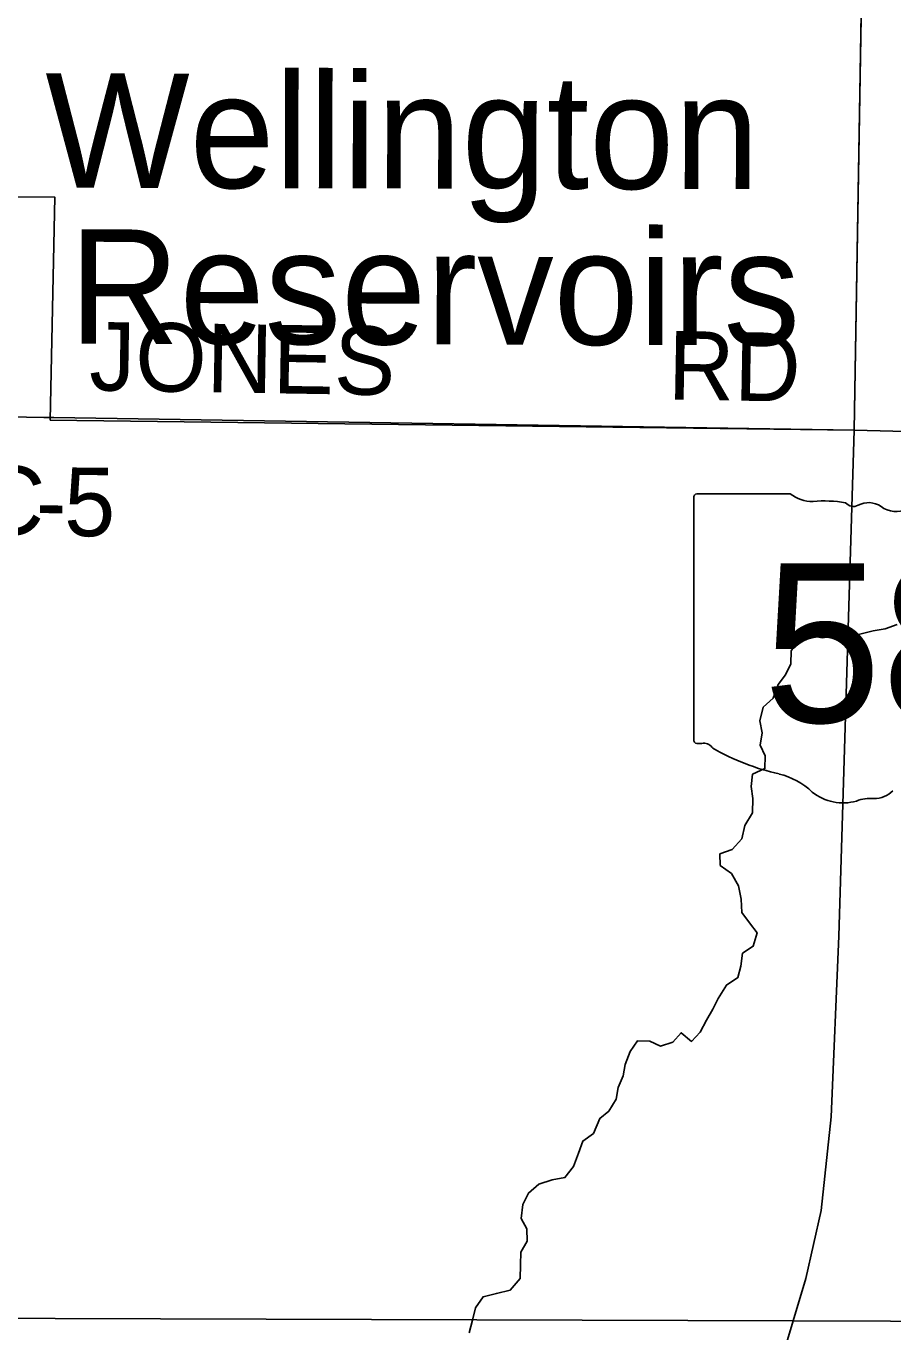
# Model space of a CAD drawing. Extents: x 1857828 to 2277390, y 930619 to 1324581.
# Drawn here: x 2042562 to 2046352, y 1142927 to 1148639 of the extents above; entities that cross this region are included whole.
import ezdxf

# ---------------------------------------------------------------- set-up
doc = ezdxf.new("R2010")
doc.units = 0
for name, color, linetype in [('GM_X_Corporation', 7, 'Continuous'), ('GM_X_County_Road', 7, 'Continuous'), ('GM_X_County_Road_Text', 7, 'Continuous'), ('GM_X_Minor_Lake_Text', 7, 'Continuous'), ('GM_X_Minor_River', 7, 'Continuous'), ('GM_X_State_Location', 7, 'Continuous'), ('GM_X_State_Route', 7, 'Continuous'), ('GM_X_State_Shield', 7, 'Continuous'), ('GM_X_Township', 7, 'Continuous'), ('GM_X_Township_Road', 7, 'Continuous')]:
    doc.layers.add(name, color=color, linetype=linetype)

msp = doc.modelspace()

# ---------------------------------------------------------------- linework, layer by layer
at = {"layer": 'GM_X_Corporation'}
msp.add_lwpolyline([(2046213.2, 1148694.1), (2046182.6, 1146871.8), (2042667.3, 1146915.2), (2042687.5, 1147889.8), (2040653.4, 1147903.1), (2040651.1, 1147293.4), (2041441.7, 1147293.3), (2041441.7, 1146973.1), (2040862.5, 1146970.6), (2040861.9, 1146813.2), (2040844, 1142991), (2037494.9, 1143002)], dxfattribs=at)
at = {"layer": 'GM_X_County_Road'}
for points in [[(2041520.1, 1147258.6), (2041687.6, 1147250.3), (2041768.4, 1147250.3), (2041808.8, 1147250.3), (2041857.9, 1147247.4), (2041904.1, 1147235.9), (2041964.6, 1147215.7), (2042042.6, 1147175.3), (2042114.7, 1147117.5), (2042204.2, 1147048.2), (2042267.7, 1147004.9), (2042322.6, 1146970.2), (2042377.4, 1146941.3), (2042487.1, 1146929.8), (2042638.9, 1146926.9), (2042683.6, 1146926.2)], [(2042683.6, 1146926.2), (2046182.6, 1146871.8)]]:
    msp.add_lwpolyline(points, dxfattribs=at)
at = {"layer": 'GM_X_Minor_River'}
for points in [[(2046370.4, 1146021), (2046318.3, 1146002.4), (2046266.2, 1145993.8), (2046208.1, 1145979.2), (2046147.8, 1145972.5), (2046093.6, 1145969.9), (2046043.4, 1145963.4), (2045991.1, 1145972.9), (2045941, 1145954.3), (2045907.4, 1145905.8), (2045906, 1145849.6), (2045882.5, 1145801.2), (2045850.8, 1145758.7), (2045829.3, 1145698.3), (2045785.6, 1145659.7), (2045770.2, 1145599.3), (2045780.8, 1145547.3), (2045771.3, 1145493), (2045794, 1145447.1), (2045792.6, 1145390.9), (2045738.6, 1145366.2), (2045733.2, 1145312), (2045739.8, 1145259.9), (2045738.5, 1145197.7), (2045704.9, 1145141.1), (2045691.5, 1145082.8), (2045649.9, 1145036.2), (2045595.8, 1145017.6), (2045596.4, 1144967.4), (2045647, 1144931.8), (2045677.8, 1144878), (2045688.5, 1144819.9), (2045691.1, 1144761.7), (2045725.8, 1144715.9), (2045758.4, 1144672.1), (2045741, 1144613.8), (2045695.1, 1144583.2), (2045687.7, 1144526.9), (2045674.2, 1144476.6), (2045624.3, 1144444), (2045588.8, 1144385.4), (2045565.2, 1144339), (2045537.6, 1144290.6), (2045510.1, 1144238.1), (2045472.3, 1144197.6), (2045425.7, 1144235.2), (2045390, 1144194.7), (2045335.9, 1144176.1), (2045289.4, 1144197.7)], [(2045289.4, 1144197.7), (2045235.2, 1144199.1), (2045203.5, 1144152.6), (2045182, 1144096.2), (2045172.6, 1144046), (2045151, 1143995.6), (2045141.5, 1143945.3), (2045110, 1143892.8), (2045070.1, 1143860.3), (2045042.7, 1143793.8), (2044996.9, 1143761.2), (2044977.4, 1143708.8), (2044955.9, 1143650.4), (2044918.3, 1143601.8), (2044862.1, 1143591.2), (2044804, 1143572.6), (2044758.3, 1143533.9), (2044734.7, 1143483.5), (2044727.3, 1143423.2), (2044752, 1143377.3), (2044752.6, 1143323.2), (2044725, 1143274.7), (2044723.6, 1143220.6), (2044722.2, 1143160.3), (2044678.6, 1143109.7), (2044618.5, 1143095), (2044560.4, 1143080.4), (2044526.7, 1143031.9), (2044513.3, 1142977.5), (2044499.8, 1142923.2)]]:
    msp.add_lwpolyline(points, dxfattribs=at)
at = {"layer": 'GM_X_State_Route'}
for points in [[(2046182.6, 1146871.8), (2046212.9, 1148676.6)], [(2045840.2, 1139662.7), (2045841.1, 1139715.4), (2045843.8, 1139895.4), (2045848.8, 1140213.6), (2045854.1, 1140565.7), (2045858.8, 1140867.7), (2045863.5, 1141169.5), (2045867.4, 1141429.5), (2045884.5, 1142097.1), (2045882.8, 1142628.4), (2045892, 1142891.2), (2045916.5, 1142974.4), (2045971.3, 1143160.6), (2046038.2, 1143458.1), (2046081.9, 1143867.6), (2046115.5, 1144657.9), (2046182.6, 1146871.8)]]:
    msp.add_lwpolyline(points, dxfattribs=at)
at = {"layer": 'GM_X_State_Shield'}
for p, q in [((2045481.8, 1146574.9), (2045481.8, 1145518.3)), ((2045903.2, 1146593.1), (2045495.5, 1146593.1))]:
    msp.add_line(p, q, dxfattribs=at)
for centre, radius, start, end in [((2045497.7, 1146577.2), 16.1, 98.1301, 188.1301), ((2046000.3, 1146715.7), 156.4, 231.6195, 271.1119), ((2046052.1, 1145999.9), 561.6, 80.4867, 94.9883), ((2046179.6, 1146582.6), 45.1, 219.7921, 297.1024), ((2046245.9, 1146460.5), 93.8, 54.4667, 119.1411), ((2046367, 1146628), 112.9, 233.8562, 294.8282), ((2045497.9, 1145516), 16.3, 171.9584, 258.3066), ((2045500.3, 1145624.1), 124.2, 267.339, 280.6039), ((2045525.7, 1145457.3), 44.8, 29.7484, 93.2717), ((2046091, 1146406.7), 1066.1, 240.4129, 257.1985), ((2045773.2, 1145043.6), 333.6, 47.1842, 75.836), ((2046133.9, 1145452.1), 211.7, 230.7004, 286.2918), ((2046256.2, 1145086.7), 173.9, 85.6951, 111.2099), ((2046271.7, 1145372.9), 112.8, 268.777, 315.5493)]:
    msp.add_arc(centre, radius, start, end, dxfattribs=at)
at = {"layer": 'GM_X_Township'}
msp.add_lwpolyline([(2059668.2, 1161839.2), (2059567.5, 1154416.5), (2059504.7, 1149211.4), (2059473.8, 1146652.1), (2059427, 1142930.1), (2056661.3, 1142938.9), (2052729.5, 1142952), (2045916.5, 1142974.4), (2040844, 1142991), (2037494.9, 1143002), (2032060.1, 1143019.8), (2032103, 1147062.7), (2032163.6, 1154605.4), (2032187.8, 1160111), (2032186.7, 1160189.2), (2032190.8, 1160393.7)], dxfattribs=at)
msp.add_lwpolyline([(2031808.5, 1116642.9), (2031829.7, 1118868.9), (2031879.9, 1124126.9), (2031935.7, 1129983.3), (2031982.7, 1134914.9), (2032027.6, 1139963.5), (2032060.1, 1143019.8), (2037494.9, 1143002), (2040844, 1142991), (2045916.5, 1142974.4), (2052729.5, 1142952), (2056661.3, 1142938.9), (2059427, 1142930.1), (2059329.7, 1135138.9), (2059259.3, 1129509), (2059186.4, 1123686.3), (2059120.2, 1118390.4), (2059091.9, 1116133.9), (2056316.7, 1116163.7), (2050782.4, 1116223.1), (2045569.8, 1116279), (2040306, 1116370), (2037470.7, 1116419.9), (2035129.3, 1116512.1)], close=True, dxfattribs=at)
at = {"layer": 'GM_X_Township_Road'}
msp.add_lwpolyline([(2046182.6, 1146871.8), (2048217.7, 1146818.7), (2048665, 1146816.1), (2049206.6, 1146807.8), (2049886.6, 1146808), (2052789.4, 1146775.2), (2052951.9, 1146767.7), (2053353.1, 1146761), (2053834.6, 1146748.4), (2056139.8, 1146709), (2059473.8, 1146652.1)], dxfattribs=at)

# ---------------------------------------------------------------- texts
at = {"layer": 'GM_X_County_Road_Text'}
for s, rotation, p in [('JONES', 359.0838, (2042836.6, 1147045.3)), ('RD', 359.0128, (2045366.8, 1147005.6)), ('C', 357.4779, (2042346.8, 1146421.1)), ('5', 359.3902, (2042727.1, 1146408.4)), ('-', 359.2514, (2042603.1, 1146410))]:
    msp.add_text(s, height=300, rotation=rotation, dxfattribs=at).set_placement(p)
at = {"layer": 'GM_X_Minor_Lake_Text'}
for s, rotation, p in [('Wellington', 359.8791, (2042644.8, 1147931.9)), ('Reservoirs', 359.879, (2042749.5, 1147249.4))]:
    msp.add_text(s, height=500.22, rotation=rotation, dxfattribs=at).set_placement(p)
at = {"layer": 'GM_X_State_Location'}
for s in ['s', 'r']:
    msp.add_text(s, height=1, dxfattribs=at).set_placement((2046162.2, 1145976.3))
msp.add_text('58', height=1, rotation=0, dxfattribs=at).set_placement((2045910.3, 1145903.6))
at = {"layer": 'GM_X_State_Shield'}
msp.add_text('58', height=696.1, dxfattribs=at).set_placement((2045784.3, 1145592.8))

doc.saveas('drawing.dxf')
